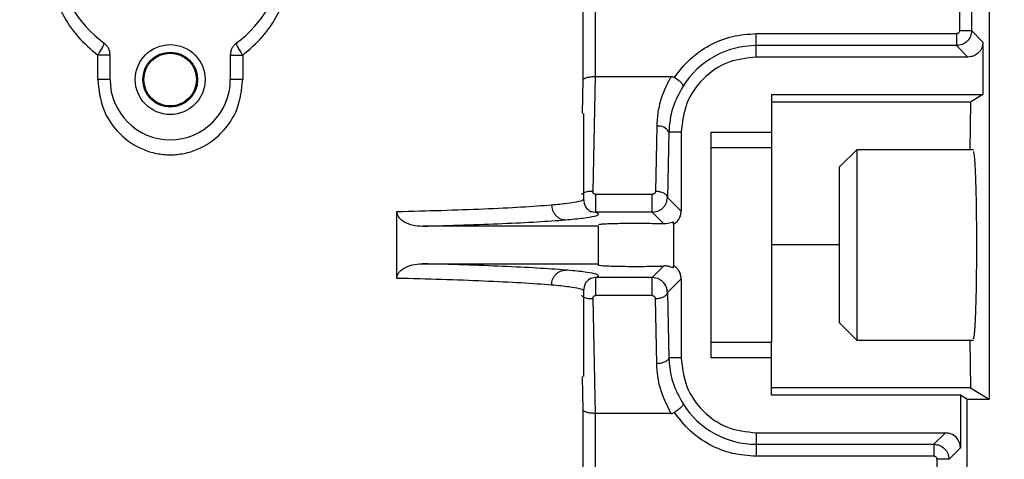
# Model space of a CAD drawing. Header units: inches. Extents: x 170 to 312, y 215 to 248.
# Tile 264 of 387: x 256.0724 to 256.2336, y 224.4455 to 224.5174. Entities that reach past the tile are written whole.
import ezdxf

# ---------------------------------------------------------------- set-up
doc = ezdxf.new("R2010")
doc.units = ezdxf.units.IN
doc.header["$LTSCALE"] = 0.25
doc.header["$MEASUREMENT"] = 0
doc.layers.add('ANNOTATIONS', color=1, linetype='Continuous')
doc.layers.add('STANDARD MOTOR RH', color=7, linetype='Continuous')
doc.styles.add('ARIAL', font='arial.ttf', dxfattribs={"height": 0.09375})
doc.dimstyles.new('STANDARD$0', dxfattribs={"dimtxt": 0.09375, "dimasz": 0.09375, "dimexe": 0.03125, "dimexo": 0.046875, "dimgap": 0.09, "dimtad": 0, "dimtih": 1, "dimtoh": 1, "dimdec": 4, "dimzin": 0, "dimdsep": 46, "dimtxsty": 'ARIAL', "dimcen": 0.09, "dimadec": 0, "dimazin": 0, "dimtfac": 1, "dimtdec": 4, "dimtofl": 0, "dimtmove": 0, "dimatfit": 1, "dimfxl": 1, "dimtolj": 1, "dimtzin": 0, "dimarcsym": 0})

# ---------------------------------------------------------------- blocks, each defined once
blk = doc.blocks.new('*D96')
at = {"layer": 'ANNOTATIONS', "color": 0, "lineweight": -2, "transparency": 16777216}
for p, q in [((255.3670235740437, 223.6042043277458), (255.3670235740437, 225.2024881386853)), ((256.4522110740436, 224.4635793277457), (256.4522110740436, 225.2024881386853)), ((255.4607735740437, 225.1712381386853), (255.624507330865, 225.1712381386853)), ((256.3584610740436, 225.1712381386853), (256.1947273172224, 225.1712381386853))]:
    blk.add_line(p, q, dxfattribs=at)
at = {"layer": 'ANNOTATIONS', "color": 0, "transparency": 16777216}
for points in [[(255.4607735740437, 225.1868631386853), (255.4607735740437, 225.1556131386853), (255.3670235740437, 225.1712381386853)], [(256.3584610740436, 225.1868631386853), (256.3584610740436, 225.1556131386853), (256.4522110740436, 225.1712381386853)]]:
    blk.add_solid(points, dxfattribs=at)
at = {"layer": 'defpoints', "color": 0, "transparency": 16777216}
for p in [(255.3670235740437, 225.1712381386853), (256.4522110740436, 224.4167043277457), (255.3670235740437, 223.5573293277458)]:
    blk.add_point(p, dxfattribs=at)
at = {"layer": 'ANNOTATIONS', "color": 0, "transparency": 16777216, "insert": (255.9096173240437, 225.1712381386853), "char_height": 0.09375, "attachment_point": 5, "style": 'ARIAL'}
blk.add_mtext('\\A1;17 3/8"', dxfattribs=at)
blk = doc.blocks.new('*D97')
at = {"layer": 'ANNOTATIONS', "color": 0, "lineweight": -2, "transparency": 16777216}
for p, q in [((255.3670235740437, 223.6042043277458), (255.3670235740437, 225.5541731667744)), ((256.5669609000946, 224.9939388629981), (256.5669609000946, 225.5541731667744)), ((255.4607735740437, 225.5229231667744), (255.7858961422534, 225.5229231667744)), ((256.4732109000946, 225.5229231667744), (256.148088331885, 225.5229231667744))]:
    blk.add_line(p, q, dxfattribs=at)
at = {"layer": 'ANNOTATIONS', "color": 0, "transparency": 16777216}
for points in [[(255.4607735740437, 225.5385481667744), (255.4607735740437, 225.5072981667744), (255.3670235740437, 225.5229231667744)], [(256.4732109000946, 225.5385481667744), (256.4732109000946, 225.5072981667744), (256.5669609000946, 225.5229231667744)]]:
    blk.add_solid(points, dxfattribs=at)
at = {"layer": 'defpoints', "color": 0, "transparency": 16777216}
for p in [(255.3670235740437, 225.5229231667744), (256.5669609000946, 224.9470638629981), (255.3670235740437, 223.5573293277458)]:
    blk.add_point(p, dxfattribs=at)
at = {"layer": 'ANNOTATIONS', "color": 0, "transparency": 16777216, "insert": (255.9669922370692, 225.5229231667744), "char_height": 0.09375, "attachment_point": 5, "style": 'ARIAL'}
blk.add_mtext('\\A1;20"', dxfattribs=at)

msp = doc.modelspace()

# ---------------------------------------------------------------- linework, layer by layer
at = {"layer": 'STANDARD MOTOR RH'}
for p, q in [((256.2311241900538, 224.5617599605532), (256.2311241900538, 224.4553227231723)), ((256.1646157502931, 224.507603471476), (256.1646157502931, 224.5588620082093)), ((256.1665821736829, 224.5588620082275), (256.1665879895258, 224.508130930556)), ((256.2262587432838, 224.5588618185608), (256.2262587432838, 224.5156416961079)), ((256.2282260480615, 224.5588618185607), (256.2282260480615, 224.5156416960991)), ((256.1929844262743, 224.5113155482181), (256.1929844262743, 224.5151498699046)), ((256.1929844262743, 224.5151498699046), (256.2257669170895, 224.5151498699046)), ((256.2262587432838, 224.5156416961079), (256.2282260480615, 224.5156416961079)), ((256.2282260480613, 224.5156416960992), (256.2300930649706, 224.51377467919)), ((256.2257669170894, 224.5131825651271), (256.1929844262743, 224.5131825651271)), ((256.2257669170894, 224.5131825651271), (256.227633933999, 224.5113155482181)), ((256.2300930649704, 224.5137746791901), (256.2300930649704, 224.5051639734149)), ((256.0851483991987, 224.5076246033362), (256.0851483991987, 224.5116259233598)), ((256.0871773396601, 224.5076246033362), (256.0871773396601, 224.5116259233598)), ((256.1068623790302, 224.5116259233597), (256.1068623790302, 224.5076246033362)), ((256.1088913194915, 224.5116259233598), (256.1088913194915, 224.5076246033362)), ((256.2276339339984, 224.5113155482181), (256.1929844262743, 224.5113155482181)), ((256.1665879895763, 224.5081309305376), (256.1662041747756, 224.4893345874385)), ((256.1665879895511, 224.508130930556), (256.1790363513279, 224.5081309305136)), ((256.1645102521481, 224.5020736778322), (256.1646157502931, 224.507603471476)), ((256.1954450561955, 224.5051639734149), (256.2300930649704, 224.5051639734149)), ((256.1954450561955, 224.5051639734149), (256.1954450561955, 224.4965321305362)), ((256.2300930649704, 224.5051639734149), (256.2280750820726, 224.5039336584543)), ((256.2280750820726, 224.5039336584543), (256.1954450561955, 224.5039336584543)), ((256.2280750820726, 224.5039336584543), (256.2279188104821, 224.4961826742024)), ((256.1646871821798, 224.5020736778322), (256.1646871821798, 224.4880710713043)), ((256.1766737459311, 224.4999966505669), (256.1764587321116, 224.4893320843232)), ((256.1786410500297, 224.4990123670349), (256.1784260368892, 224.4883478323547)), ((256.180681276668, 224.4990123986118), (256.1786410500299, 224.4990123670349)), ((256.180681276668, 224.4990123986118), (256.180681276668, 224.4860925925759)), ((256.1856025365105, 224.4621029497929), (256.1856025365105, 224.4990123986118)), ((256.1856025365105, 224.4990123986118), (256.1954450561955, 224.4990123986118)), ((256.1856025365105, 224.4965321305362), (256.1954450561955, 224.4965321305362)), ((256.2066113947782, 224.4933201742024), (256.2094738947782, 224.4961826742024)), ((256.2094738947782, 224.4961826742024), (256.2285463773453, 224.4961826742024)), ((256.2094738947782, 224.4649326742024), (256.2094738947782, 224.4961826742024)), ((256.2066113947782, 224.4677951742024), (256.2066113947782, 224.4933201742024)), ((256.1666691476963, 224.4888499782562), (256.1759571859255, 224.4888499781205)), ((256.178426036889, 224.4883478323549), (256.1806812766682, 224.4860925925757)), ((256.1341133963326, 224.4750916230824), (256.1341133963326, 224.4860237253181)), ((256.1657495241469, 224.4860753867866), (256.1666691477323, 224.4858984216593)), ((256.1759571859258, 224.4858984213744), (256.1666691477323, 224.4858984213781)), ((256.1759571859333, 224.4858984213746), (256.1768674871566, 224.4860729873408)), ((256.1759571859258, 224.4858984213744), (256.1778632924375, 224.4839923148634)), ((256.1671478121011, 224.4836334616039), (256.1383147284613, 224.483633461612)), ((256.1671478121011, 224.4772670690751), (256.1671478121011, 224.4836334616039)), ((256.179450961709, 224.4839622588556), (256.1794509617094, 224.4843163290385)), ((256.1794509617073, 224.4839622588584), (256.1794509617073, 224.4771530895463)), ((256.2066113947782, 224.4805576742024), (256.1954450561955, 224.4805576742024)), ((256.1383147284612, 224.4774818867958), (256.1671478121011, 224.4774818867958)), ((256.1778632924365, 224.4771230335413), (256.1759571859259, 224.4752169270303)), ((256.1794509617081, 224.4767990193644), (256.1794509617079, 224.4771530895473)), ((256.166669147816, 224.4752169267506), (256.1657494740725, 224.4750399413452)), ((256.1759571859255, 224.4752169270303), (256.1666691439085, 224.4752169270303)), ((256.1768673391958, 224.4750424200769), (256.1759571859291, 224.4752169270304)), ((256.1806812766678, 224.4750227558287), (256.1784260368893, 224.4727675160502)), ((256.180681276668, 224.4750227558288), (256.180681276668, 224.4621029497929)), ((256.1646871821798, 224.4730427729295), (256.1646871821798, 224.4590416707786)), ((256.1759571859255, 224.4722653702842), (256.1666691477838, 224.4722653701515)), ((256.1784260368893, 224.47276751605), (256.1786410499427, 224.4621029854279)), ((256.1662041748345, 224.4717807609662), (256.1665879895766, 224.4529844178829)), ((256.1766737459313, 224.4611186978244), (256.1764587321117, 224.4717832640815)), ((256.2094738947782, 224.4649326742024), (256.2066113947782, 224.4677951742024)), ((256.1954450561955, 224.4645832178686), (256.1856025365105, 224.4645832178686)), ((256.1954450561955, 224.4559513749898), (256.1954450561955, 224.4645832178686)), ((256.2285463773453, 224.4649326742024), (256.2094738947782, 224.4649326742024)), ((256.2279188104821, 224.4649326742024), (256.2280750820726, 224.4571816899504)), ((256.180681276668, 224.4621029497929), (256.1786410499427, 224.4621029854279)), ((256.1954450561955, 224.4621029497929), (256.1856025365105, 224.4621029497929)), ((256.1646157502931, 224.4535118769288), (256.1645102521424, 224.4590416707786)), ((256.2280750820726, 224.4571816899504), (256.1954450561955, 224.4571816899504)), ((256.2280750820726, 224.4571816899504), (256.2311241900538, 224.4553227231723)), ((256.2264021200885, 224.4559513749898), (256.1954450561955, 224.4559513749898)), ((256.2274332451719, 224.4553227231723), (256.2264021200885, 224.4559513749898)), ((256.2264021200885, 224.4559513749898), (256.2264021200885, 224.4473406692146)), ((256.2274332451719, 224.4553227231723), (256.2311241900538, 224.4553227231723)), ((256.2274332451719, 224.4553227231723), (256.2274332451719, 224.341391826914)), ((256.1646157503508, 224.3759128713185), (256.1646157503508, 224.4535118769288)), ((256.1665879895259, 224.4529844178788), (256.1665821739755, 224.3759128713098)), ((256.1790363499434, 224.452984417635), (256.1665879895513, 224.4529844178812)), ((256.1929844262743, 224.4497998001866), (256.2239429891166, 224.4497998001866)), ((256.1929844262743, 224.4497998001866), (256.1929844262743, 224.4459654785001)), ((256.2239429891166, 224.4497998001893), (256.2220759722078, 224.4479327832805)), ((256.1929844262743, 224.4479327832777), (256.2220759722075, 224.4479327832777)), ((256.2264021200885, 224.4473406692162), (256.2245351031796, 224.4454736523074)), ((256.2220759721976, 224.4459654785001), (256.1929844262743, 224.4459654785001)), ((256.2245351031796, 224.4454736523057), (256.2225677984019, 224.4454736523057)), ((256.2225677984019, 224.4454736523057), (256.2225677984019, 224.375913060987))]:
    msp.add_line(p, q, dxfattribs=at)
for radius in [0.005720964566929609, 0.004490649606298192]:
    msp.add_circle((256.0970198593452, 224.5076246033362), radius, dxfattribs=at)
for centre, radius, start, end in [((256.0970198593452, 224.5285399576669), 0.01845472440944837, 134.9008721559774, 233.9681209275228), ((256.0970198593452, 224.5285399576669), 0.01845472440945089, 306.031879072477, 45.09912784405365), ((256.1929844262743, 224.4990123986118), 0.01417016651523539, 90, 147.8344107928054), ((256.0970198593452, 224.5076246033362), 0.009842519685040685, 180, 0), ((256.1769979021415, 224.4981863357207), 0.001839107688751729, 26.69012636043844, 100.1518352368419), ((256.1929844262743, 224.4621029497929), 0.0141701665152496, 212.1655892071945, 270)]:
    msp.add_arc(centre, radius, start, end, dxfattribs=at)
for points, knots in [([(256.0827741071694, 224.543354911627), (256.0816682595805, 224.5420389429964), (256.0797327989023, 224.5397357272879), (256.0778794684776, 224.5355737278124), (256.0768678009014, 224.5314012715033), (256.0767521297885, 224.5269605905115), (256.0775180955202, 224.5225437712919), (256.0792155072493, 224.5183568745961), (256.0817551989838, 224.5145402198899), (256.0840228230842, 224.5125926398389), (256.0851483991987, 224.5116259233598)], [0, 0, 0, 0, 0.1439190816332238, 0.2518879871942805, 0.3784557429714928, 0.4998850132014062, 0.6187877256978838, 0.7494177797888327, 0.8756189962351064, 0.9999999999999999, 0.9999999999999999, 0.9999999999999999, 0.9999999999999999]), ([(256.1088913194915, 224.5116259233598), (256.1100167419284, 224.5125924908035), (256.1122841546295, 224.5145398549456), (256.1148238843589, 224.5183562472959), (256.1165213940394, 224.5225430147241), (256.1172875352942, 224.5269598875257), (256.1171720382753, 224.5314005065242), (256.1161605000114, 224.5355729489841), (256.1143072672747, 224.5397352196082), (256.1123716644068, 224.5420386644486), (256.1112656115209, 224.543354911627)], [0, 0, 0, 0, 0.1243632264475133, 0.2505572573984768, 0.3811967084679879, 0.5000899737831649, 0.6215271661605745, 0.7480902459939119, 0.8560523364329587, 1, 1, 1, 1]), ([(256.2282260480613, 224.5156416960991), (256.228188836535, 224.515319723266), (256.2281144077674, 224.5146757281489), (256.2275457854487, 224.513863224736), (256.2267332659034, 224.5132943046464), (256.2260890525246, 224.5132198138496), (256.2257669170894, 224.5131825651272)], [0, 0, 0, 0, 0.2499392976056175, 0.4999169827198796, 0.7499361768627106, 1, 1, 1, 1]), ([(256.2262587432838, 224.5156416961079), (256.2262517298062, 224.5155768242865), (256.2262377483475, 224.5154475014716), (256.2261224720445, 224.5152867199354), (256.2259617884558, 224.5151703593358), (256.2258322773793, 224.5151567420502), (256.2257669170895, 224.5151498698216)], [0, 0, 0, 0, 0.2507503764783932, 0.499874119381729, 0.7476017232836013, 1, 1, 1, 1]), ([(256.0851483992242, 224.5116259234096), (256.0853097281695, 224.5118622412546), (256.0856438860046, 224.5123517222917), (256.08600941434, 224.5129948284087), (256.0862127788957, 224.5134662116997), (256.086179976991, 224.513567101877), (256.0861641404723, 224.5136158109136)], [0, 0, 0, 0, 0.2413963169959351, 0.4999999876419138, 0.7586036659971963, 1, 1, 1, 1]), ([(256.1078755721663, 224.5136158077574), (256.1078597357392, 224.5135670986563), (256.1078269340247, 224.5134662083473), (256.1080302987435, 224.5129948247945), (256.1083958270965, 224.5123517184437), (256.1087299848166, 224.5118622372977), (256.1088913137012, 224.511625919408)], [0, 0, 0, 0, 0.241396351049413, 0.50000003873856, 0.7586037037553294, 1, 1, 1, 1]), ([(256.2300930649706, 224.5137746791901), (256.2300561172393, 224.5134523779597), (256.2299822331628, 224.5128078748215), (256.2294136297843, 224.5119949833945), (256.2286007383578, 224.5114263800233), (256.2279562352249, 224.5113524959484), (256.2276339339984, 224.511315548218)], [0, 0, 0, 0, 0.2500385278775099, 0.5000000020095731, 0.749961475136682, 1, 1, 1, 1]), ([(256.0851483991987, 224.5076246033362), (256.0853306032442, 224.5059963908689), (256.0856937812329, 224.5027509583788), (256.0884691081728, 224.498650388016), (256.0917758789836, 224.4963834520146), (256.0947382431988, 224.4954702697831), (256.0970206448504, 224.4952471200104), (256.0993030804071, 224.4954705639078), (256.102265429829, 224.4963842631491), (256.1055719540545, 224.4986517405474), (256.1083463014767, 224.5027522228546), (256.1087092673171, 224.5059970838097), (256.1088913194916, 224.5076246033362)], [0, 0, 0, 0, 0.1282694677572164, 0.2556729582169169, 0.3795524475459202, 0.4399056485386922, 0.500016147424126, 0.5601387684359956, 0.6204962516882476, 0.7443703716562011, 0.8717842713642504, 1, 1, 1, 1]), ([(256.1646157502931, 224.507603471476), (256.1646331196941, 224.5076443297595), (256.1646655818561, 224.5077206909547), (256.1648557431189, 224.5078448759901), (256.1651439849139, 224.5079562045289), (256.1655211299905, 224.508038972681), (256.1659752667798, 224.5081091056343), (256.166347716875, 224.5081223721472), (256.1665879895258, 224.508130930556)], [0, 0, 0, 0, 0.1556775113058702, 0.2909500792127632, 0.4996511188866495, 0.6364958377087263, 0.7654984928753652, 1, 1, 1, 1]), ([(256.1790363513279, 224.5081309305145), (256.1784762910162, 224.5070553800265), (256.1775060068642, 224.5051920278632), (256.1768260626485, 224.5024157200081), (256.1767227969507, 224.5007756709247), (256.1766737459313, 224.4999966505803)], [0, 0, 0, 0, 0.4175079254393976, 0.7233173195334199, 1, 1, 1, 1]), ([(256.1790363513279, 224.5081309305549), (256.1791338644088, 224.5081254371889), (256.1793227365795, 224.5081147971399), (256.1794900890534, 224.5080269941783), (256.1795710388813, 224.5079845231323)], [0, 0, 0, 0, 0.5162914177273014, 1, 1, 1, 1]), ([(256.1809891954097, 224.5065561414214), (256.1809890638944, 224.5066230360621), (256.180988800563, 224.5067569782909), (256.1806881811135, 224.5071225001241), (256.1802004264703, 224.5075539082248), (256.1797785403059, 224.5078425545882), (256.1795710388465, 224.5079845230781)], [0, 0, 0, 0, 0.2494516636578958, 0.4994736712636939, 0.7538199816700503, 0.9999999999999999, 0.9999999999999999, 0.9999999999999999, 0.9999999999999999]), ([(256.1809891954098, 224.5065561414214), (256.1803421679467, 224.5053930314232), (256.1790110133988, 224.5030001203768), (256.1787666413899, 224.500366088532), (256.1786410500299, 224.4990123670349)], [0, 0, 0, 0, 0.4860648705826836, 1, 1, 1, 1]), ([(256.2290834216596, 224.4805576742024), (256.2290760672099, 224.4825180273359), (256.2290648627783, 224.4855046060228), (256.2289974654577, 224.4890774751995), (256.2289148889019, 224.4920100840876), (256.228803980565, 224.4942464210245), (256.2286800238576, 224.4956124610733), (256.2286074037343, 224.4957693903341), (256.2285727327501, 224.4958443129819)], [0, 0, 0, 0, 0.2503685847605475, 0.3814340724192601, 0.5160432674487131, 0.7327777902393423, 0.8724202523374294, 1, 1, 1, 1]), ([(256.166204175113, 224.4893345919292), (256.1659430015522, 224.4893327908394), (256.1655398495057, 224.4893300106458), (256.1650599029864, 224.4892163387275), (256.1647375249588, 224.4890890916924), (256.1644949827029, 224.4889394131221), (256.1644034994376, 224.48882501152), (256.164364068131, 224.4887757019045)], [0, 0, 0, 0, 0.3247743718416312, 0.5013273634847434, 0.6821672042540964, 0.8630070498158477, 1, 1, 1, 1]), ([(256.1666691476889, 224.4888499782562), (256.1666358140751, 224.4888518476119), (256.1665705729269, 224.4888555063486), (256.1664778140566, 224.4888840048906), (256.1663945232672, 224.4889298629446), (256.1662996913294, 224.4890122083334), (256.1662107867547, 224.4891484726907), (256.1662064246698, 224.4892712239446), (256.1662041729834, 224.4893345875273)], [0, 0, 0, 0, 0.1226750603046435, 0.2401018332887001, 0.3584136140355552, 0.4836137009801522, 0.7334439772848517, 1, 1, 1, 1]), ([(256.1764587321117, 224.4893320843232), (256.1764507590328, 224.4892691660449), (256.1764350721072, 224.4891453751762), (256.1763367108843, 224.4890117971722), (256.1762370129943, 224.4889293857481), (256.1761511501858, 224.4888839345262), (256.1760568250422, 224.4888555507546), (256.1759907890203, 224.4888518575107), (256.1759571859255, 224.4888499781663)], [0, 0, 0, 0, 0.2622389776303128, 0.5159516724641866, 0.641882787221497, 0.7608259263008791, 0.8782938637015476, 1, 1, 1, 1]), ([(256.1768674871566, 224.4860729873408), (256.1770160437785, 224.4861420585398), (256.1773181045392, 224.4862825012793), (256.1778240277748, 224.4866999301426), (256.1783111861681, 224.4873847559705), (256.1783877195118, 224.4880265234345), (256.178426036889, 224.4883478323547)], [0, 0, 0, 0, 0.1672862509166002, 0.3401437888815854, 0.6696347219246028, 1, 1, 1, 1]), ([(256.1341133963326, 224.4860237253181), (256.1366032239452, 224.4860882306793), (256.14174729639, 224.4862215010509), (256.1485931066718, 224.4864765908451), (256.1548559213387, 224.4867767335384), (256.1579020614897, 224.4870092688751), (256.1594682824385, 224.487128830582)], [0, 0, 0, 0, 0.2274702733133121, 0.4699616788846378, 0.7274724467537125, 1, 1, 1, 1]), ([(256.1594682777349, 224.4871288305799), (256.159501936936, 224.4868218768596), (256.1595536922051, 224.486349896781), (256.1598393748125, 224.4857811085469), (256.1601325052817, 224.4853890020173), (256.1604945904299, 224.48507156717), (256.1610198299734, 224.4847621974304), (256.161455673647, 224.4847061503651), (256.1617391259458, 224.4846696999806)], [0, 0, 0, 0, 0.2396416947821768, 0.3684793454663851, 0.4999999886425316, 0.6315206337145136, 0.7603582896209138, 1, 1, 1, 1]), ([(256.1594682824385, 224.487128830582), (256.1603627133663, 224.4872138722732), (256.1623552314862, 224.4874033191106), (256.1640592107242, 224.4877093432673), (256.1648379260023, 224.4879394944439), (256.164652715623, 224.4880602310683), (256.1646360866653, 224.4880710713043)], [0, 0, 0, 0, 0.2811014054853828, 0.6262078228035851, 0.9664393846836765, 0.9999999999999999, 0.9999999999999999, 0.9999999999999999, 0.9999999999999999]), ([(256.1646871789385, 224.4880719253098), (256.1647556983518, 224.4875938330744), (256.1648939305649, 224.4866293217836), (256.1655992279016, 224.4862128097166), (256.1659549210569, 224.4860027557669)], [0, 0, 0, 0, 0.4956833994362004, 1, 1, 1, 1]), ([(256.1341133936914, 224.4860237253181), (256.1341269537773, 224.4858804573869), (256.1341549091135, 224.4855850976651), (256.1343872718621, 224.4851424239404), (256.1347704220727, 224.4847148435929), (256.1355164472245, 224.4841997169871), (256.136715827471, 224.4837381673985), (256.1377572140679, 224.483669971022), (256.1383147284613, 224.4836334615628)], [0, 0, 0, 0, 0.08148250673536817, 0.1679835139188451, 0.2795471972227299, 0.4066927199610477, 0.6823683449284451, 1, 1, 1, 1]), ([(256.16173912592, 224.48466969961), (256.1627909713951, 224.4847676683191), (256.1648946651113, 224.4849636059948), (256.1666337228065, 224.4852721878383), (256.1673898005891, 224.4855855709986), (256.166909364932, 224.4857941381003), (256.1666691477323, 224.4858984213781)], [0, 0, 0, 0, 0.2500000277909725, 0.5000007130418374, 0.7500010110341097, 1, 1, 1, 1]), ([(256.1794509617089, 224.4839622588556), (256.1796253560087, 224.4840808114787), (256.1799731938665, 224.4843172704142), (256.1803613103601, 224.4848310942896), (256.1806312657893, 224.4854302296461), (256.1806645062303, 224.4858704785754), (256.1806812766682, 224.4860925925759)], [0, 0, 0, 0, 0.244705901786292, 0.4880777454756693, 0.7417254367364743, 1, 1, 1, 1]), ([(256.1383147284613, 224.4836334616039), (256.1406170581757, 224.4836965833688), (256.1453609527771, 224.4838266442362), (256.1516575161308, 224.4840671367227), (256.1574175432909, 224.4843470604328), (256.1602736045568, 224.4845602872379), (256.16173912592, 224.48466969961)], [0, 0, 0, 0, 0.2292110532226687, 0.4722838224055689, 0.7292147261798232, 1, 1, 1, 1]), ([(256.1778632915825, 224.4839923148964), (256.1773961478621, 224.4840074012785), (256.1764728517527, 224.4840372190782), (256.1747021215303, 224.4840605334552), (256.1728820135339, 224.4840656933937), (256.1710839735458, 224.4840520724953), (256.1695399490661, 224.4840219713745), (256.1683107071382, 224.4839782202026), (256.1673640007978, 224.4839208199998), (256.1672249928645, 224.4838741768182), (256.1671478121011, 224.4838482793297)], [0, 0, 0, 0, 0.1284087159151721, 0.253796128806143, 0.3761714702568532, 0.4955448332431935, 0.6227123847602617, 0.729758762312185, 0.849955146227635, 1, 1, 1, 1]), ([(256.1794509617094, 224.4843163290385), (256.1794294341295, 224.4843244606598), (256.1793848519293, 224.484341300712), (256.1789650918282, 224.4841201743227), (256.1782931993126, 224.4840422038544), (256.1778632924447, 224.4839923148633)], [0, 0, 0, 0, 0.2516651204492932, 0.5211818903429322, 0.9999999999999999, 0.9999999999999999, 0.9999999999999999, 0.9999999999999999]), ([(256.2285463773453, 224.4651787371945), (256.2285899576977, 224.4652664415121), (256.2286715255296, 224.4654305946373), (256.2288040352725, 224.4668606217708), (256.2289148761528, 224.4691067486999), (256.2289974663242, 224.4720375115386), (256.2290648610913, 224.4756108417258), (256.2290760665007, 224.4785973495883), (256.2290834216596, 224.4805576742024)], [0, 0, 0, 0, 0.1551384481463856, 0.2903672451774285, 0.5002609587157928, 0.6306139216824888, 0.7575373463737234, 1, 1, 1, 1]), ([(256.1341133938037, 224.4750916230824), (256.1341269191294, 224.4752352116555), (256.1341547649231, 224.4755308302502), (256.1343879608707, 224.4759738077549), (256.1347711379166, 224.4764010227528), (256.1355168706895, 224.4769157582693), (256.1367156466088, 224.4773771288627), (256.1377569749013, 224.4774453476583), (256.1383147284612, 224.4774818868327)], [0, 0, 0, 0, 0.08165218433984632, 0.1681046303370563, 0.2798987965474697, 0.4067323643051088, 0.6822355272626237, 0.9999999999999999, 0.9999999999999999, 0.9999999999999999, 0.9999999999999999]), ([(256.1617391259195, 224.4764456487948), (256.1602735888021, 224.4765550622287), (256.1574175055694, 224.4767682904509), (256.1516574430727, 224.477048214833), (256.1453608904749, 224.4772887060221), (256.1406170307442, 224.4774187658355), (256.1383147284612, 224.4774818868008)], [0, 0, 0, 0, 0.2707879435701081, 0.5277197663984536, 0.7707917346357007, 1, 1, 1, 1]), ([(256.1671478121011, 224.4772670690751), (256.1672283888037, 224.4772406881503), (256.1673797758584, 224.4771911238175), (256.1684389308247, 224.4771304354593), (256.1697076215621, 224.477089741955), (256.1711714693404, 224.477062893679), (256.1728313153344, 224.4770497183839), (256.1746685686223, 224.4770544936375), (256.1764589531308, 224.477077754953), (256.1773914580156, 224.4771078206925), (256.1778632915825, 224.4771230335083)], [0, 0, 0, 0, 0.1528518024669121, 0.287177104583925, 0.4029105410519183, 0.4999977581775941, 0.6204192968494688, 0.7438867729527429, 0.8704105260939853, 1, 1, 1, 1]), ([(256.1794509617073, 224.4767990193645), (256.1794302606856, 224.4767921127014), (256.1793877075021, 224.4767779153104), (256.1790488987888, 224.4769293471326), (256.1785515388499, 224.4770944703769), (256.178091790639, 224.4771135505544), (256.1778632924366, 224.4771230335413)], [0, 0, 0, 0, 0.252979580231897, 0.5200268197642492, 0.7614498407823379, 1, 1, 1, 1]), ([(256.1806812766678, 224.4750227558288), (256.180664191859, 224.4752434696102), (256.1806301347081, 224.4756834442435), (256.1803625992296, 224.4762820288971), (256.1799751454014, 224.4767981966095), (256.1796267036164, 224.4770341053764), (256.1794509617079, 224.4771530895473)], [0, 0, 0, 0, 0.2567552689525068, 0.5118203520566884, 0.7537791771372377, 1, 1, 1, 1]), ([(256.1594682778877, 224.4739865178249), (256.1595017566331, 224.4742926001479), (256.159553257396, 224.4747634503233), (256.1598377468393, 224.4753315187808), (256.1601302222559, 224.4757238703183), (256.1604920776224, 224.4760420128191), (256.1610179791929, 224.4763526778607), (256.1614548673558, 224.4764090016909), (256.1617391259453, 224.4764456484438)], [0, 0, 0, 0, 0.2389706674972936, 0.3676114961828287, 0.4990634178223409, 0.6306518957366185, 0.7596859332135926, 1, 1, 1, 1]), ([(256.166669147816, 224.4752169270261), (256.1669093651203, 224.475321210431), (256.1673898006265, 224.4755297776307), (256.1666337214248, 224.4758431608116), (256.1648946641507, 224.4761517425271), (256.1627909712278, 224.4763476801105), (256.1617391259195, 224.4764456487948)], [0, 0, 0, 0, 0.2499992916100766, 0.4999995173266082, 0.7500000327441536, 1, 1, 1, 1]), ([(256.159468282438, 224.4739865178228), (256.1579020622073, 224.4741060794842), (256.1548559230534, 224.474338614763), (256.1485931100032, 224.4746387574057), (256.1417472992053, 224.4748938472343), (256.1366032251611, 224.4750271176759), (256.1341133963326, 224.4750916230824)], [0, 0, 0, 0, 0.2725274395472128, 0.5300381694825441, 0.7725296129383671, 1, 1, 1, 1]), ([(256.1646356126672, 224.4730427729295), (256.1646524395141, 224.47305364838), (256.1648293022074, 224.4731679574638), (256.1641175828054, 224.4733875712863), (256.1625124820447, 224.4736953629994), (256.1604847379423, 224.4738893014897), (256.159468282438, 224.4739865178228)], [0, 0, 0, 0, 0.03387099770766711, 0.3560094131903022, 0.6771842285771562, 1, 1, 1, 1]), ([(256.1659548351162, 224.4751125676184), (256.1655958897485, 224.4748994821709), (256.1648842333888, 224.4744770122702), (256.1647525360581, 224.4735050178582), (256.1646872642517, 224.4730232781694)], [0, 0, 0, 0, 0.5043801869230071, 1, 1, 1, 1]), ([(256.1784260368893, 224.47276751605), (256.1784097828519, 224.4729747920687), (256.1783797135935, 224.4733582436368), (256.1781402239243, 224.4739614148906), (256.1777786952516, 224.4744544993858), (256.1773175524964, 224.4748329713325), (256.1770157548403, 224.4749733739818), (256.1768673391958, 224.4750424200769)], [0, 0, 0, 0, 0.2134425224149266, 0.3948593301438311, 0.660566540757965, 0.8330761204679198, 1, 1, 1, 1]), ([(256.1643669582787, 224.472336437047), (256.1644055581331, 224.4722882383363), (256.1644962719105, 224.4721749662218), (256.1647375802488, 224.4720262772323), (256.1650598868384, 224.4718990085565), (256.1655398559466, 224.4717853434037), (256.1659430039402, 224.4717825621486), (256.1662041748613, 224.4717807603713)], [0, 0, 0, 0, 0.1343543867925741, 0.3157471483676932, 0.4971399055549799, 0.6742326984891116, 1, 1, 1, 1]), ([(256.1662041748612, 224.4717807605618), (256.1662065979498, 224.4718436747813), (256.1662113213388, 224.4719663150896), (256.1662995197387, 224.4721024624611), (256.1663935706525, 224.472185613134), (256.1664766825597, 224.4722314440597), (256.1665698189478, 224.4722598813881), (256.1666354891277, 224.4722635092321), (256.1666691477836, 224.4722653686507)], [0, 0, 0, 0, 0.264747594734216, 0.5160793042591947, 0.640404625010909, 0.7583606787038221, 0.8761499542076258, 0.9999999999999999, 0.9999999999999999, 0.9999999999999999, 0.9999999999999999]), ([(256.1759571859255, 224.4722653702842), (256.1759904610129, 224.4722634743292), (256.1760560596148, 224.4722597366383), (256.176183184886, 224.4722214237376), (256.1763191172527, 224.4721285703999), (256.1764353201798, 224.4719705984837), (256.1764508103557, 224.4718466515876), (256.1764587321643, 224.4717832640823)], [0, 0, 0, 0, 0.1207105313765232, 0.2379690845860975, 0.4831299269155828, 0.7356682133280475, 1, 1, 1, 1]), ([(256.1790363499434, 224.4529844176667), (256.1783532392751, 224.4543164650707), (256.1770226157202, 224.4569111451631), (256.1767879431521, 224.4597414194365), (256.1766737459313, 224.4611186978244)], [0, 0, 0, 0, 0.5133763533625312, 1, 1, 1, 1]), ([(256.1786410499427, 224.4621029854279), (256.1787669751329, 224.4607472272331), (256.1790116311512, 224.4581131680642), (256.1803430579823, 224.4557204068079), (256.1809891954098, 224.4545592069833)], [0, 0, 0, 0, 0.5147030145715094, 1, 1, 1, 1]), ([(256.180989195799, 224.4545592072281), (256.1809897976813, 224.4545577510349), (256.1809915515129, 224.4545535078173), (256.1809961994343, 224.4545390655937), (256.181004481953, 224.4544806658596), (256.1809532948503, 224.4543192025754), (256.1806898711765, 224.453995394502), (256.1802012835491, 224.4535563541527), (256.1797781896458, 224.4532706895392), (256.1795710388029, 224.4531308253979)], [0, 0, 0, 0, 0.007045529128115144, 0.02053004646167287, 0.06754810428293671, 0.2500891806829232, 0.4998992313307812, 0.7551458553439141, 1, 1, 1, 1]), ([(256.1665879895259, 224.4529844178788), (256.1663477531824, 224.4529929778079), (256.1659753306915, 224.453006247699), (256.1655211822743, 224.4530763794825), (256.1651440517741, 224.4531591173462), (256.1648558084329, 224.4532704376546), (256.1646656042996, 224.45339462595), (256.1646331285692, 224.4534710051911), (256.1646157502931, 224.4535118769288)], [0, 0, 0, 0, 0.2344666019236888, 0.3634780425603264, 0.5003489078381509, 0.7089827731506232, 0.8442720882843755, 1, 1, 1, 1]), ([(256.1790363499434, 224.4529844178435), (256.1791338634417, 224.4529899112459), (256.1793227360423, 224.4530005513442), (256.1794900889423, 224.4530883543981), (256.1795710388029, 224.4531308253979)], [0, 0, 0, 0, 0.5162924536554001, 1, 1, 1, 1]), ([(256.2264021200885, 224.447340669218), (256.226365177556, 224.4476629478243), (256.2262913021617, 224.4483074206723), (256.2257227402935, 224.4491203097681), (256.2249098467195, 224.4496889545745), (256.2242653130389, 224.4497628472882), (256.2239429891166, 224.4497998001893)], [0, 0, 0, 0, 0.2500211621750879, 0.4999768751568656, 0.7499441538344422, 1, 1, 1, 1]), ([(256.2220759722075, 224.4479327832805), (256.222398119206, 224.4478955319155), (256.2230423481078, 224.4478210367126), (256.2238548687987, 224.4472520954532), (256.2244234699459, 224.4464395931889), (256.2244978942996, 224.4457956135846), (256.2245351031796, 224.4454736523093)], [0, 0, 0, 0, 0.250072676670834, 0.5000948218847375, 0.7500695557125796, 1, 1, 1, 1]), ([(256.2225677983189, 224.4454736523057), (256.2225609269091, 224.4455390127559), (256.222547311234, 224.4456685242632), (256.2224309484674, 224.4458292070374), (256.222270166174, 224.4459444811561), (256.2221408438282, 224.4459584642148), (256.2220759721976, 224.4459654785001)], [0, 0, 0, 0, 0.2523982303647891, 0.5001262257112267, 0.749249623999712, 0.9999999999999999, 0.9999999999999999, 0.9999999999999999, 0.9999999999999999])]:
    msp.add_open_spline(points, degree=3, knots=knots, dxfattribs=at)
for points in [[(256.1795710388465, 224.5079845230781), (256.1803827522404, 224.5090300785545), (256.1820061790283, 224.5111211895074), (256.18531380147, 224.5133716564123), (256.1890233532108, 224.5148697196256), (256.1916640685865, 224.5150564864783), (256.1929844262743, 224.5151498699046)], [(256.2257669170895, 224.5151498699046), (256.2257669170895, 224.5148976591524), (256.2257669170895, 224.5143932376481), (256.2257669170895, 224.5137519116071), (256.2257669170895, 224.5132937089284), (256.2257669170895, 224.5132196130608), (256.2257669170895, 224.513182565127)], [(256.0871773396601, 224.5116259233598), (256.0871642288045, 224.5118191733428), (256.0871380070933, 224.5122056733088), (256.0869272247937, 224.5127514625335), (256.0866098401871, 224.5132429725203), (256.0863127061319, 224.5134915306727), (256.0861641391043, 224.5136158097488)], [(256.1078755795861, 224.5136158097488), (256.1077270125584, 224.5134915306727), (256.1074298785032, 224.5132429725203), (256.1071124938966, 224.5127514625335), (256.106901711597, 224.5122056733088), (256.1068754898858, 224.5118191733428), (256.1068623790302, 224.5116259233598)], [(256.0871773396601, 224.5116259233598), (256.0871483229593, 224.5116259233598), (256.0870902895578, 224.5116259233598), (256.086637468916, 224.5116259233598), (256.0859784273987, 224.5116259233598), (256.0854250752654, 224.5116259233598), (256.0851483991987, 224.5116259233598)], [(256.092713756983, 224.5076246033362), (256.0927784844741, 224.5081881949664), (256.0929079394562, 224.5093153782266), (256.0939037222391, 224.5107487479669), (256.0953270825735, 224.5117064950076), (256.0970198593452, 224.5120428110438), (256.0987126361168, 224.5117064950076), (256.1001359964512, 224.5107487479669), (256.1011317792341, 224.5093153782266), (256.1012612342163, 224.5081881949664), (256.1013259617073, 224.5076246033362)], [(256.1068623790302, 224.5116259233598), (256.1068913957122, 224.5116259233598), (256.1069494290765, 224.5116259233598), (256.1074022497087, 224.5116259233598), (256.1080612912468, 224.5116259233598), (256.10861464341, 224.5116259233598), (256.1088913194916, 224.5116259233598)], [(256.1929844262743, 224.5113155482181), (256.1913722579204, 224.5111306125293), (256.1881479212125, 224.5107607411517), (256.1840811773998, 224.5079156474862), (256.1812360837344, 224.5038489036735), (256.1808662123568, 224.5006245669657), (256.180681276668, 224.4990123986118)], [(256.0871773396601, 224.5076246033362), (256.0871483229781, 224.5076246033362), (256.0870902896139, 224.5076246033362), (256.0866374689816, 224.5076246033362), (256.0859784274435, 224.5076246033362), (256.0854250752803, 224.5076246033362), (256.0851483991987, 224.5076246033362)], [(256.1013259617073, 224.5076246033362), (256.1012612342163, 224.5070610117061), (256.1011317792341, 224.5059338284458), (256.1001359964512, 224.5045004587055), (256.0987126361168, 224.5035427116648), (256.0970198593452, 224.5032063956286), (256.0953270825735, 224.5035427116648), (256.0939037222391, 224.5045004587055), (256.0929079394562, 224.5059338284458), (256.092778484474, 224.5070610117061), (256.092713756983, 224.5076246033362)], [(256.1088913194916, 224.5076246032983), (256.10861464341, 224.5076246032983), (256.1080612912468, 224.5076246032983), (256.1074022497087, 224.5076246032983), (256.1069494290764, 224.5076246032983), (256.1068913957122, 224.5076246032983), (256.1068623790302, 224.5076246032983)], [(256.1954450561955, 224.4965321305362), (256.1954450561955, 224.4962066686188), (256.1954450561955, 224.4955557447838), (256.1954450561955, 224.4918246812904), (256.1954450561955, 224.4866466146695), (256.1954450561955, 224.4805576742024), (256.1954450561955, 224.4744687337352), (256.1954450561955, 224.4692906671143), (256.1954450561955, 224.4655596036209), (256.1954450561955, 224.464908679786), (256.1954450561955, 224.4645832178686)], [(256.1666691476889, 224.4888499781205), (256.1666691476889, 224.4886973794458), (256.1666691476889, 224.4883921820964), (256.1666691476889, 224.4878823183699), (256.1666691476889, 224.4873759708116), (256.1666691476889, 224.4869008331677), (256.1666691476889, 224.4864889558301), (256.1666691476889, 224.4861702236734), (256.1666691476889, 224.4859539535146), (256.1666691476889, 224.4859169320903), (256.1666691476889, 224.4858984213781)], [(256.1759571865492, 224.4858984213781), (256.1759571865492, 224.4859169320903), (256.1759571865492, 224.4859539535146), (256.1759571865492, 224.4861702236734), (256.1759571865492, 224.4864889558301), (256.1759571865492, 224.4869008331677), (256.1759571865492, 224.4873759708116), (256.1759571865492, 224.4878823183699), (256.1759571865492, 224.4883921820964), (256.1759571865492, 224.4886973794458), (256.1759571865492, 224.4888499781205)], [(256.1784260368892, 224.4883478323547), (256.1783899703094, 224.4884743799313), (256.1783178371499, 224.4887274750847), (256.1778600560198, 224.4890489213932), (256.1772175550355, 224.4892779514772), (256.1767116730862, 224.4893140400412), (256.1764587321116, 224.4893320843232)], [(256.1666691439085, 224.4752169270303), (256.1666691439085, 224.4751984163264), (256.1666691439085, 224.4751613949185), (256.1666691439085, 224.4749451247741), (256.1666691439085, 224.4746263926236), (256.1666691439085, 224.4742145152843), (256.1666691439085, 224.4737393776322), (256.1666691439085, 224.4732330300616), (256.1666691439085, 224.4727231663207), (256.1666691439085, 224.472417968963), (256.1666691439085, 224.4722653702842)], [(256.1759571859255, 224.4722653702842), (256.1759571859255, 224.472417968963), (256.1759571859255, 224.4727231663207), (256.1759571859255, 224.4732330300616), (256.1759571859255, 224.4737393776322), (256.1759571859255, 224.4742145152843), (256.1759571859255, 224.4746263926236), (256.1759571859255, 224.4749451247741), (256.1759571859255, 224.4751613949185), (256.1759571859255, 224.4751984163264), (256.1759571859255, 224.4752169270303)], [(256.1764587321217, 224.4717832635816), (256.1767116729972, 224.4718013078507), (256.1772175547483, 224.4718373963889), (256.177860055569, 224.4720664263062), (256.1783178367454, 224.4723878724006), (256.1783899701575, 224.4726409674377), (256.1784260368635, 224.4727675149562)], [(256.1786410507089, 224.4621029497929), (256.1786049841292, 224.4619764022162), (256.1785328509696, 224.4617233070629), (256.1780750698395, 224.4614018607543), (256.1774325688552, 224.4611728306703), (256.1769266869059, 224.4611367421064), (256.1766737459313, 224.4611186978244)], [(256.180681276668, 224.4621029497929), (256.1808662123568, 224.460490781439), (256.1812360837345, 224.4572664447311), (256.1840811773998, 224.4531997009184), (256.1881479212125, 224.4503546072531), (256.1913722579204, 224.4499847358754), (256.1929844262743, 224.4497998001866)], [(256.1929844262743, 224.4459654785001), (256.1916640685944, 224.4460588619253), (256.1890233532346, 224.4462456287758), (256.1853138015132, 224.4477436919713), (256.1820061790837, 224.4499941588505), (256.1803827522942, 224.4520852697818), (256.1795710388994, 224.4531308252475)], [(256.2220759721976, 224.4479327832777), (256.2220759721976, 224.4478957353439), (256.2220759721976, 224.4478216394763), (256.2220759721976, 224.4473634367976), (256.2220759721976, 224.4467221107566), (256.2220759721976, 224.4462176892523), (256.2220759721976, 224.4459654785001)]]:
    msp.add_open_spline(points, degree=3, dxfattribs=at)

# ---------------------------------------------------------------- dimensions: what is measured, and where the dimension line sits
at = {"layer": 'ANNOTATIONS'}
for base, p1, text, picture, middle in [((255.3670235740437, 225.5229231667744), (256.5669609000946, 224.9470638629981), '20"', '*D97', (255.9669922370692, 225.5229231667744)), ((255.3670235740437, 225.1712381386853), (256.4522110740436, 224.4167043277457), '17 3/8"', '*D96', (255.9096173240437, 225.1712381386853))]:
    dim = msp.add_linear_dim(base=base, p1=p1, p2=(255.3670235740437, 223.5573293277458), text=text, dimstyle='STANDARD$0', dxfattribs=at)
    dim.commit()
    dim.dimension.update_dxf_attribs({"geometry": picture, "text_midpoint": middle, "dimtype": 160})

doc.saveas('drawing.dxf')
